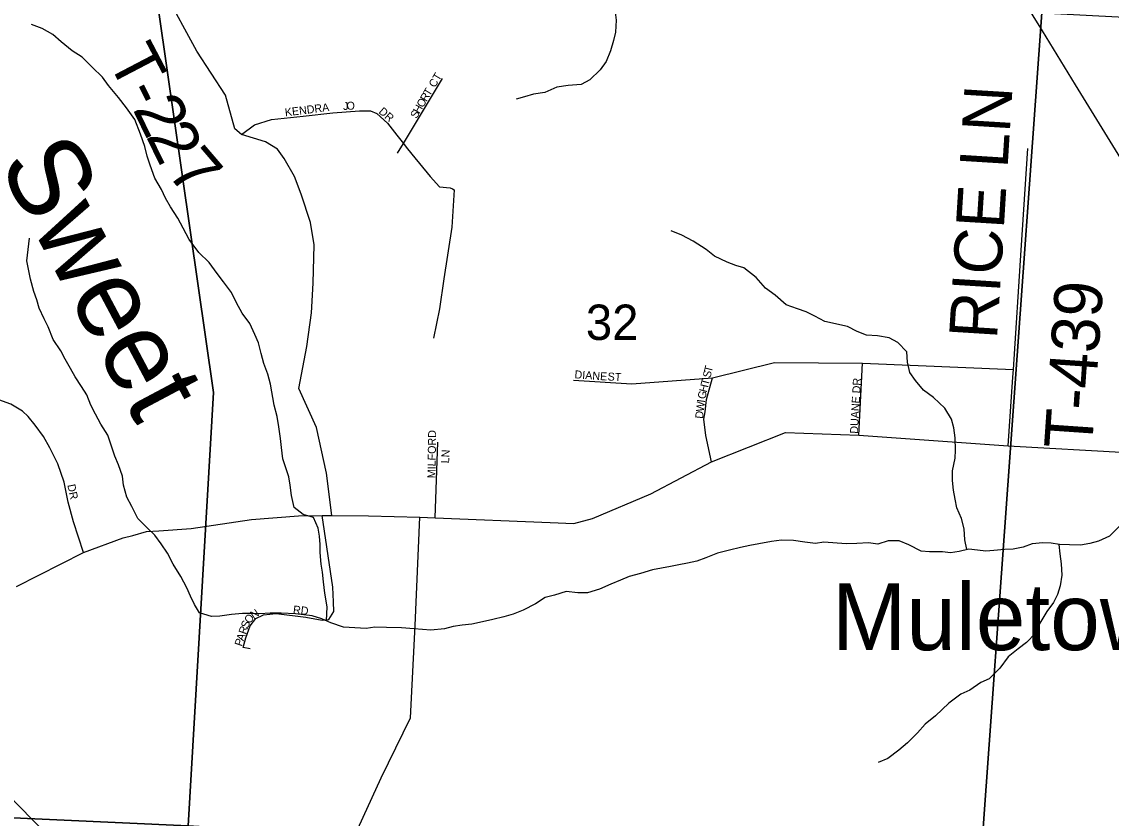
# Model space of a CAD drawing. Extents: x 1624196 to 2029251, y 146837 to 440034.
# Drawn here: x 1856716 to 1863523, y 313708 to 318686 of the extents above; entities that cross this region are included whole.
import ezdxf

# ---------------------------------------------------------------- set-up
doc = ezdxf.new("R2010")
doc.units = 0
for name, color, linetype in [('GM_P_State_Alignment', 7, 'Continuous'), ('GM_X_County_Road', 7, 'Continuous'), ('GM_X_Minor_River', 7, 'Continuous'), ('GM_X_Minor_River_Text', 7, 'Continuous'), ('GM_X_Rail_Line', 7, 'Continuous'), ('GM_X_Section', 7, 'Continuous'), ('GM_X_Section_Text', 7, 'Continuous'), ('GM_X_Township_Road', 7, 'Continuous'), ('GM_X_Township_Road_Text', 7, 'Continuous'), ('GM_X_Township_Subdivision', 7, 'Continuous'), ('GM_X_Township_Subdivision_Text', 7, 'Continuous'), ('GM_X_Unincorporated_Text', 7, 'Continuous')]:
    doc.layers.add(name, color=color, linetype=linetype)

msp = doc.modelspace()

# ---------------------------------------------------------------- linework, layer by layer
at = {"layer": 'GM_P_State_Alignment'}
msp.add_lwpolyline([(1867469.8, 296505.3), (1867223.6, 296990.8), (1867107.3, 297462.3), (1867087.1, 297855.1), (1867102.8, 298078.7), (1867666.6, 299408.3), (1868230.5, 301785.5), (1868231.8, 301827.8), (1868311.1, 304525.3), (1868278.4, 304645.4), (1867223.6, 308514.1), (1866988.9, 308937.8), (1866700, 309319.9), (1865290.3, 309722.8), (1863731.6, 309951), (1863638.9, 309964.6), (1859506.1, 310956.2), (1859433.1, 310982.6), (1859396.9, 311020), (1856781.2, 313700.4), (1856167.1, 314329.7)], dxfattribs=at)
at = {"layer": 'GM_X_County_Road'}
msp.add_lwpolyline([(1856683.8, 315157.2), (1857102.4, 315369.7), (1857350.2, 315460.1), (1857409.8, 315474.4), (1857495.7, 315501), (1857571.6, 315503.5), (1857774.2, 315518.7), (1858151.5, 315574.4), (1858445.3, 315597.2), (1858592.1, 315599.8), (1858652.9, 315599.8), (1858883.4, 315597.2), (1859202.4, 315589.6), (1859299.7, 315585.9), (1860017.8, 315556.7), (1860166.2, 315550.6), (1860282.2, 315581.3), (1860646, 315735.4), (1861026.3, 315936), (1861488.5, 316119.2), (1861946.4, 316102.2), (1862880.3, 316036.4), (1864365.4, 315951.1), (1864597.5, 315933.4)], dxfattribs=at)
at = {"layer": 'GM_X_Minor_River'}
for points in [[(1860374.4, 318919.5), (1860396.2, 318886.8), (1860416.5, 318825.5), (1860422.6, 318763.4), (1860430.8, 318695.3), (1860424.9, 318621.2), (1860413, 318569.1), (1860395.2, 318504.9), (1860367.4, 318436.8), (1860329.5, 318384.6), (1860265.7, 318322.3), (1860211.8, 318294.2), (1860129.8, 318288), (1860059.9, 318277.8), (1859984, 318243.6), (1859914.1, 318233.4), (1859858.1, 318217.2), (1859806.2, 318201.1)], [(1858620.4, 314941.2), (1858624, 315029.4), (1858609.8, 315115.5), (1858601.6, 315185.5), (1858595.5, 315245.6), (1858587.4, 315295.7), (1858581.2, 315367.8), (1858581.1, 315417.9), (1858577, 315470), (1858568.9, 315520), (1858538.8, 315588), (1858474.7, 315605.9), (1858418.7, 315649.9), (1858400.5, 315725.9), (1858392.4, 315790), (1858384.3, 315842.1), (1858364.1, 315904.1), (1858348, 315954.2), (1858339.9, 316024.3), (1858333.7, 316080.3), (1858321.6, 316154.4), (1858311.4, 316218.5), (1858293.3, 316288.6), (1858271, 316420.7), (1858252.9, 316482.8), (1858228.7, 316550.8), (1858212.6, 316612.9), (1858194.4, 316678.9), (1858172.3, 316731), (1858140.2, 316799), (1858094.1, 316865), (1858057.9, 316929), (1858025.8, 316993), (1857975.7, 317061), (1857937.6, 317113), (1857887.4, 317181), (1857823.3, 317243), (1857761.2, 317325), (1857725, 317395), (1857690.9, 317459), (1857644.8, 317529), (1857614.7, 317583), (1857588.6, 317637), (1857548.4, 317709.1), (1857518.2, 317789.1), (1857500.1, 317845.2), (1857484, 317905.2), (1857457.8, 317983.3), (1857421.6, 318075.3), (1857369.5, 318147.3), (1857321.4, 318213.3), (1857257.2, 318287.3), (1857221.1, 318339.3), (1857157, 318401.2), (1857092.9, 318465.2), (1857030.9, 318503.1), (1856962.8, 318561), (1856910.7, 318607), (1856842.6, 318642.9), (1856776.6, 318668.8)], [(1861733.2, 316813.3), (1861670.4, 316845.3), (1861616.3, 316873.2), (1861562.3, 316891.1), (1861492.3, 316917), (1861424.2, 316976.9), (1861362.1, 317020.8), (1861304, 317086.8), (1861227.9, 317148.7), (1861177.9, 317162.6), (1861123.9, 317182.5), (1861043.8, 317220.4), (1860991.7, 317262.4), (1860911.7, 317314.3), (1860839.6, 317352.1), (1860773.6, 317380)], [(1861727.4, 315433.2), (1861675.6, 315425.1), (1861609.6, 315432.9), (1861537.6, 315442.8), (1861463.7, 315446.6), (1861399.7, 315436.5), (1861321.8, 315422.2), (1861265.8, 315412.1), (1861205.9, 315399.9), (1861137.9, 315383.8), (1861064, 315365.6), (1860990.1, 315335.3), (1860934.2, 315315.2), (1860876.3, 315303), (1860822.3, 315290.9), (1860770.4, 315280.8), (1860712.4, 315270.6), (1860656.5, 315260.5), (1860582.6, 315238.2), (1860510.6, 315218), (1860456.7, 315195.9), (1860396.8, 315171.7), (1860324.9, 315139.5), (1860251, 315117.3), (1860191, 315117.1), (1860117, 315125), (1860045.1, 315102.8), (1859987.2, 315086.6), (1859925.3, 315048.4), (1859849.4, 315008.2), (1859785.5, 314984), (1859727.6, 314965.8), (1859659.7, 314949.6), (1859595.7, 314935.5), (1859527.8, 314921.3), (1859467.8, 314915.1), (1859411.9, 314907), (1859357.9, 314890.9), (1859272, 314882.6), (1859168, 314892.4), (1859088.1, 314898.2), (1858994.1, 314900), (1858922.1, 314901.9), (1858868.2, 314893.7), (1858796.2, 314897.6), (1858726.2, 314901.4), (1858646.2, 314929.3), (1858590.2, 314955.2), (1858530.2, 314973.1), (1858426.2, 314984.8), (1858336.2, 314990.6), (1858268.3, 314990.5), (1858204.3, 314986.3), (1858148.3, 314988.2), (1858094.3, 314988.1), (1858026.4, 314981.9), (1857954.4, 314971.7), (1857902.5, 314969.6), (1857826.5, 314991.5), (1857794.4, 315043.5), (1857770.3, 315095.5), (1857748.2, 315147.5), (1857710, 315219.5), (1857661.9, 315295.5), (1857627.7, 315363.6), (1857587.6, 315423.6), (1857547.5, 315477.6), (1857497.4, 315525.5), (1857441.3, 315581.5), (1857403.2, 315655.5), (1857373, 315715.5), (1857350.9, 315789.6), (1857344.8, 315845.7), (1857320.6, 315915.7), (1857298.5, 315969.8), (1857254.2, 316101.8), (1857210.1, 316169.9), (1857176, 316233.9), (1857147.8, 316289.9), (1857121.7, 316353.9), (1857089.6, 316406), (1857049.5, 316466), (1857021.4, 316518), (1856987.3, 316578), (1856959.2, 316630), (1856913, 316700), (1856880.9, 316780), (1856856.8, 316830.1), (1856824.6, 316896.1), (1856810.5, 316948.1), (1856792.4, 317000.2), (1856770.2, 317076.2), (1856760.1, 317128.3), (1856748, 317192.4), (1856763.6, 317332.6)], [(1862620.8, 315387.5), (1862609.1, 315446.9), (1862603.4, 315517.1), (1862587.6, 315581.3), (1862557.9, 315647.6), (1862548.1, 315701.8), (1862538.4, 315758), (1862530.6, 315818.2), (1862530.9, 315878.4), (1862547.3, 315958.5), (1862549.5, 316008.6), (1862547.8, 316084.8), (1862540.1, 316147), (1862524.3, 316201.2), (1862484.6, 316271.6), (1862412.7, 316338.1), (1862350.8, 316382.5), (1862301, 316442.9), (1862265.2, 316493.2), (1862249.5, 316557.4), (1862245.8, 316623.6), (1862189.9, 316682), (1862136, 316710.4), (1862063.9, 316722.7), (1861993.8, 316727.1), (1861935.8, 316749.4), (1861875.9, 316781.8), (1861733.2, 316813.3)], [(1863579, 315536.6), (1863512.6, 315470.7), (1863444.3, 315439), (1863390.2, 315425.2), (1863332.1, 315415.4), (1863261.9, 315415.8), (1863199.9, 315418.1), (1863147.8, 315426.3), (1863095.8, 315428.6), (1863029.6, 315422.9), (1862973.5, 315403.1), (1862911.3, 315389.3), (1862857.2, 315387.6), (1862789.1, 315381.9), (1862739, 315376.1), (1862686.9, 315382.4), (1862632.9, 315390.6), (1862572.7, 315374.9), (1862518.6, 315367.1), (1862468.6, 315373.3), (1862388.4, 315373.7), (1862336.4, 315378), (1862258.4, 315416.4), (1862198.4, 315440.8), (1862130.3, 315441.1), (1862064.1, 315421.4), (1862006.1, 315429.6), (1861934, 315426), (1861867.8, 315422.3), (1861727.4, 315433.2)], [(1863195.3, 315418.8), (1863201.6, 315359.9), (1863211.4, 315297.7), (1863215, 315227.5), (1863204.7, 315159.4), (1863186.5, 315107.3), (1863162.2, 315057.3), (1863121.9, 314999.3), (1863077.5, 314927.4), (1863049.2, 314865.3), (1862994.8, 314805.4), (1862942.6, 314767.6), (1862880.3, 314717.7), (1862827.9, 314645.8), (1862761.5, 314579.9), (1862709.3, 314556.1), (1862639, 314508.3), (1862582.8, 314482.5), (1862508.4, 314426.7), (1862425.9, 314348.9), (1862361.6, 314295.1), (1862313.3, 314241.1), (1862250.9, 314179.3), (1862196.6, 314133.4), (1862128.3, 314081.6), (1862066.1, 314055.8)]]:
    msp.add_lwpolyline(points, dxfattribs=at)
at = {"layer": 'GM_X_Rail_Line'}
msp.add_lwpolyline([(1863817.4, 317451.2), (1863300.8, 318290.8), (1863092.9, 318628.2), (1862909.2, 318929.1), (1862609.4, 319414.7), (1862205.7, 320070.7), (1861784.2, 320754.4), (1861486.6, 321240), (1861364.9, 321450.2), (1861256.5, 321648.2), (1861181.3, 321793.1), (1861111.6, 321928.1), (1861039.7, 322078.5), (1860972.2, 322226.7), (1860894.8, 322400.4), (1860825.1, 322568.6)], dxfattribs=at)
at = {"layer": 'GM_X_Section'}
for points in [[(1853073.8, 319482.5), (1857524.1, 319081), (1857913.9, 316368.1), (1857755, 313660.7), (1852783.8, 313888.5)], [(1857524.1, 319081), (1863090.4, 318742.3), (1862702.1, 313359.4), (1857755, 313660.7), (1857913.9, 316368.1)], [(1863090.4, 318742.3), (1868445.8, 318460.1), (1868297.2, 315938.5), (1868027.4, 313069.2), (1862702.1, 313359.4)], [(1852783.8, 313888.5), (1857755, 313660.7), (1858063.1, 308240.9), (1852518.1, 308525.5)]]:
    msp.add_lwpolyline(points, close=True, dxfattribs=at)
at = {"layer": 'GM_X_Township_Road'}
for points in [[(1858652.9, 315599.8), (1858620, 315865.6), (1858556.7, 316149.3), (1858447.4, 316392.8), (1858497.3, 316657.1), (1858526.4, 316867.4), (1858536.1, 317051.8), (1858542.6, 317291.2), (1858519.9, 317430.3), (1858461.7, 317608.2), (1858419.7, 317718.2), (1858355, 317831.4), (1858313, 317889.6), (1858238.6, 317934.9), (1858089.8, 317980.2), (1858047.8, 318015.8), (1857988.8, 318227.2), (1857809.4, 318502.1), (1857607, 318875.3), (1857514.4, 319017.1), (1857462.4, 319144.4), (1857439.7, 319302.8), (1857401.7, 319452.1), (1857373.9, 319452.4)], [(1862960.9, 317258.8), (1863002.9, 317894.4)], [(1862880.3, 316036.4), (1862908.6, 316465.6), (1862911.7, 316511.9), (1862960.9, 317258.3), (1862960.9, 317258.8)]]:
    msp.add_lwpolyline(points, dxfattribs=at)
at = {"layer": 'GM_X_Township_Subdivision'}
for points in [[(1859289.3, 318237.4), (1859345.7, 318330.6)], [(1859176.5, 318051), (1859289.3, 318237.4), (1859289.3, 318237.4)], [(1858089.8, 317980.2), (1858170.7, 318041.7), (1858277.4, 318074), (1858474.7, 318096.7), (1858659, 318116.1), (1858827.2, 318129), (1858895.1, 318129), (1858933.9, 318112.8), (1859001.8, 318051.4), (1859059.6, 317977.5)], [(1859063.7, 317864.6), (1859100.4, 317925.3), (1859176.5, 318051), (1859176.5, 318051)], [(1859059.6, 317977.5), (1859100.4, 317925.3), (1859118.2, 317902.6), (1859153.8, 317857.3), (1859267, 317718.2), (1859325.2, 317653.5), (1859393.1, 317647), (1859407.1, 317640.9)], [(1859407.1, 317640.9), (1859418, 317636.2), (1859402.6, 317402.8), (1859353.8, 317078.7), (1859326.2, 316890.7), (1859288.6, 316708.7)], [(1860164.4, 316445.3), (1860527.8, 316422.3), (1861031.2, 316460.9), (1861418.4, 316556.2), (1861970, 316551.9), (1862911.7, 316511.9)], [(1861946.4, 316102.2), (1861970, 316551.9)], [(1861026.3, 315936), (1860990.8, 316099.9), (1860977.2, 316202.2), (1860986.1, 316248.2), (1860995.4, 316324.7), (1861031.2, 316460.9)], [(1857102.4, 315369.7), (1857040.2, 315560.3), (1857006.8, 315684.3), (1856980.6, 315808.3), (1856942.4, 315922.8), (1856892.4, 316023), (1856851.8, 316094.5), (1856799.4, 316163.7), (1856756.5, 316218.6), (1856720.8, 316252), (1856647.4, 316294.9), (1856569.8, 316323.4), (1856550, 316328.6)], [(1859299.7, 315585.9), (1859316, 316059.1)], [(1858143.9, 314766.7), (1858098.4, 314774.2), (1858116.1, 314835), (1858143.9, 314911), (1858179.4, 314956.6), (1858227.5, 314979.4), (1858306, 314987), (1858490.8, 314964.2), (1858592.1, 314946.5), (1858635.2, 314949), (1858665.6, 314999.6), (1858663, 315060.4), (1858660.5, 315151.6), (1858592.1, 315599.8)], [(1858753.8, 313530.1), (1858793.4, 313592.1), (1858961.2, 313959.6), (1859146, 314334.8), (1859174, 314911.5), (1859202.4, 315589.6)]]:
    msp.add_lwpolyline(points, dxfattribs=at)

# ---------------------------------------------------------------- texts
at = {"layer": 'GM_X_Minor_River_Text'}
msp.add_text('Sweet', height=500.04, rotation=297.99743, dxfattribs=at).set_placement((1856566.3, 317799.3))
at = {"layer": 'GM_X_Section_Text'}
msp.add_text('32', height=221, rotation=0.00001, dxfattribs=at).set_placement((1860240.6, 316697.2))
at = {"layer": 'GM_X_Township_Road_Text'}
for s, rotation, p in [('T', 297.62881, (1857248.9, 318447.3)), ('-', 296.48128, (1857352.3, 318249.9)), ('2', 295.99252, (1857406.9, 318140.3)), ('RICE LN', 86.4458, (1862808.9, 316697.6)), ('2', 296.41582, (1857488.9, 317972)), ('7', 310.60859, (1857615.8, 317739.1)), ('T-439', 86.07442, (1863402.3, 316009))]:
    msp.add_text(s, height=300, rotation=rotation, dxfattribs=at).set_placement(p)
at = {"layer": 'GM_X_Township_Subdivision_Text'}
for s, rotation, p in [('CT', 59.0341, (1859297.5, 318270.4)), ('R', 59.88164, (1859244.8, 318183.2)), ('T', 59.28926, (1859264.7, 318217.3)), ('KENDRA', 6.8823, (1858362.9, 318094.5)), ('J', 2.44779, (1858724.3, 318134.1)), ('O', 2.46154, (1858746.4, 318135.1)), ('H', 59.8647, (1859200.7, 318107.1)), ('O', 59.87973, (1859222.8, 318145.1)), ('DR', 319.09061, (1858942.1, 318118.6)), ('S', 59.88909, (1859183, 318076.6)), ('T', 75.97815, (1861026.8, 316490.4)), ('DIANE', 356.00615, (1860168.6, 316457.7)), ('ST', 356.42622, (1860375.4, 316444.5)), ('T', 75.95712, (1861006.5, 316409.2)), ('S', 75.97029, (1861018.2, 316456.2)), ('DUANE DR', 86.77413, (1861940.6, 316110.1)), ('H', 75.97965, (1860995.8, 316366.5)), ('I', 81.88843, (1860983.5, 316303.1)), ('G', 77.55415, (1860986.4, 316323.9)), ('D', 83.80222, (1860972.6, 316202.9)), ('W', 83.78419, (1860977.4, 316246.7)), ('MILFORD', 89.0911, (1859300.6, 315832.5)), ('LN', 86.98901, (1859385.6, 315925.2)), ('DR', 281.88403, (1857000.4, 315790.3)), ('RD', 353.99459, (1858409, 314988.1)), ('O', 51.53471, (1858140.2, 314919.9)), ('N', 34.13256, (1858164.6, 314951.6)), ('R', 71.37263, (1858116.3, 314853.8)), ('S', 67.48312, (1858128.6, 314890.5)), ('P', 71.34042, (1858090.9, 314778.8)), ('A', 71.34349, (1858102.1, 314812.1))]:
    msp.add_text(s, height=50, rotation=rotation, dxfattribs=at).set_placement(p)
at = {"layer": 'GM_X_Unincorporated_Text'}
msp.add_text('Muletown', height=417, rotation=0.00001, dxfattribs=at).set_placement((1861778.4, 314758.5))

doc.saveas('drawing.dxf')
